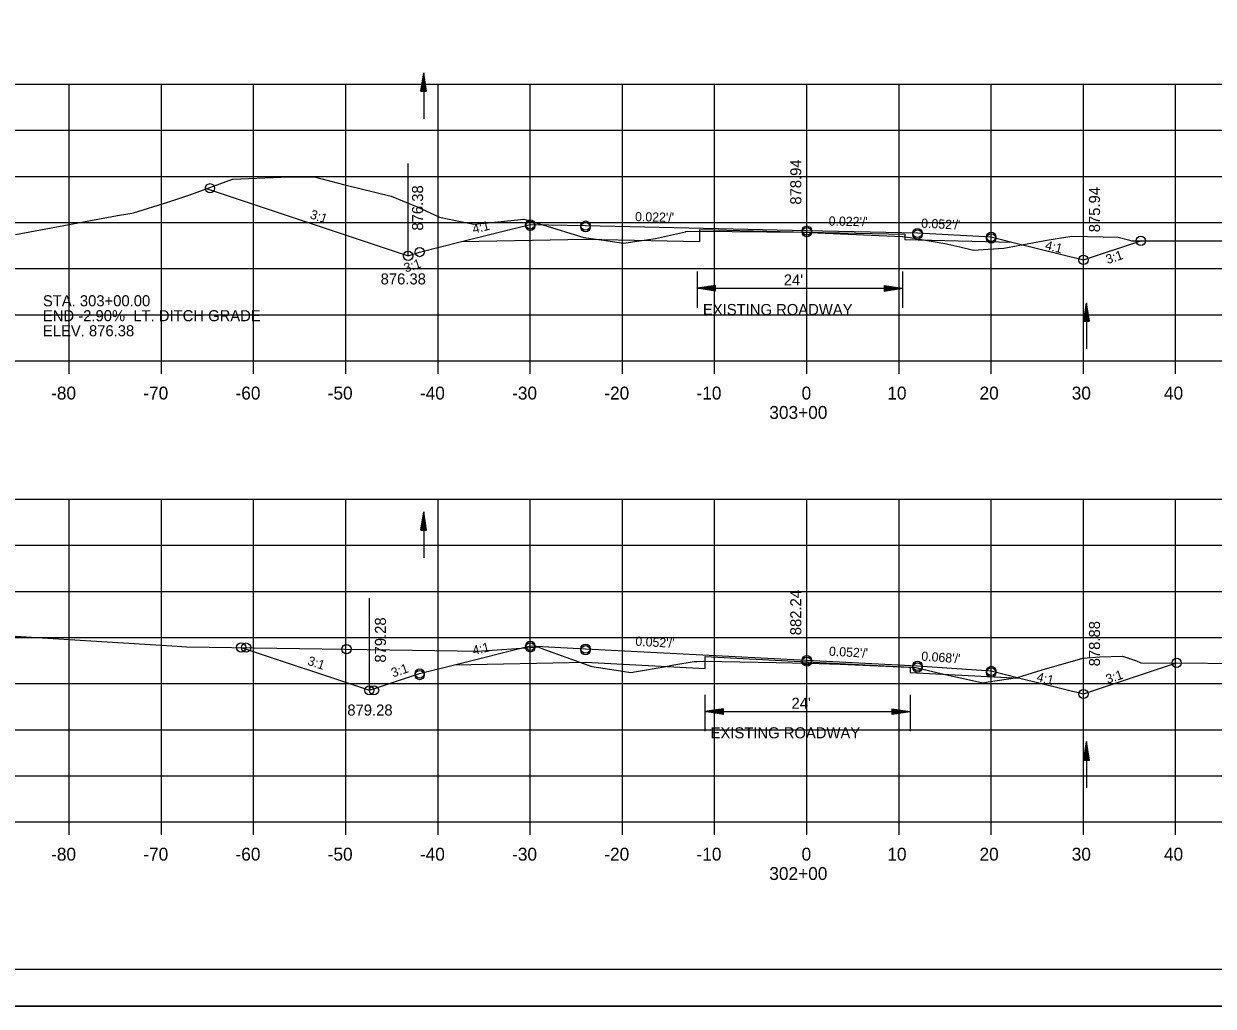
# Model space of a CAD drawing. Extents: x 1486524 to 1499135, y 326561 to 337924.
# Drawn here: x 1488898 to 1489027, y 334059.3 to 334165.9 of the extents above; entities that cross this region are included whole.
import ezdxf

# ---------------------------------------------------------------- set-up
doc = ezdxf.new("R2010")
doc.units = 0
for name, color, linetype in [('E_Const Align', 7, 'Continuous'), ('E_Const Align Station', 7, 'Continuous'), ('E_Ownership Information', 7, 'Continuous'), ('E_Property Line', 7, 'Continuous'), ('E_Proposed ROW and Easements', 7, 'Continuous'), ('E_Proposed ROW Fig Annot', 7, 'Continuous'), ('E_Quarter Calls', 7, 'Continuous'), ('E_Survey Point', 7, 'Continuous'), ('E_Title Sheet', 7, 'Continuous'), ('E_Tract Number', 7, 'Continuous'), ('R_Water Annot', 7, 'Continuous'), ('R_Xsect Elev', 7, 'Continuous'), ('R_Xsect Slope', 7, 'Continuous')]:
    doc.layers.add(name, color=color, linetype=linetype)

msp = doc.modelspace()

# ---------------------------------------------------------------- linework, layer by layer
at = {"layer": 'E_Const Align'}
for p, q in [((1488842.89, 334129.32), (1489122.89, 334129.32)), ((1488902.89, 334127.92), (1488902.89, 334129.32)), ((1488912.89, 334127.92), (1488912.89, 334129.32)), ((1488922.89, 334127.92), (1488922.89, 334129.32)), ((1488932.89, 334127.92), (1488932.89, 334129.32)), ((1488942.89, 334127.92), (1488942.89, 334129.32)), ((1488952.89, 334127.92), (1488952.89, 334129.32)), ((1488962.89, 334127.92), (1488962.89, 334129.32)), ((1488972.89, 334127.92), (1488972.89, 334129.32)), ((1488982.89, 334127.92), (1488982.89, 334129.32)), ((1488992.89, 334127.92), (1488992.89, 334129.32)), ((1489002.89, 334127.92), (1489002.89, 334129.32)), ((1489012.89, 334127.92), (1489012.89, 334129.32)), ((1489022.89, 334127.92), (1489022.89, 334129.32)), ((1488842.89, 334079.32), (1489122.89, 334079.32)), ((1488902.89, 334077.92), (1488902.89, 334079.32)), ((1488912.89, 334077.92), (1488912.89, 334079.32)), ((1488922.89, 334077.92), (1488922.89, 334079.32)), ((1488932.89, 334077.92), (1488932.89, 334079.32)), ((1488942.89, 334077.92), (1488942.89, 334079.32)), ((1488952.89, 334077.92), (1488952.89, 334079.32)), ((1488962.89, 334077.92), (1488962.89, 334079.32)), ((1488972.89, 334077.92), (1488972.89, 334079.32)), ((1488982.89, 334077.92), (1488982.89, 334079.32)), ((1488992.89, 334077.92), (1488992.89, 334079.32)), ((1489002.89, 334077.92), (1489002.89, 334079.32)), ((1489012.89, 334077.92), (1489012.89, 334079.32)), ((1489022.89, 334077.92), (1489022.89, 334079.32))]:
    msp.add_line(p, q, dxfattribs=at)
at = {"layer": 'E_Ownership Information'}
for p, q in [((1488842.89, 334159.32), (1489122.89, 334159.32)), ((1488902.89, 334129.32), (1488902.89, 334159.32)), ((1488912.89, 334129.32), (1488912.89, 334159.32)), ((1488922.89, 334129.32), (1488922.89, 334159.32)), ((1488932.89, 334129.32), (1488932.89, 334159.32)), ((1488942.89, 334129.32), (1488942.89, 334159.32)), ((1488952.89, 334129.32), (1488952.89, 334159.32)), ((1488962.89, 334129.32), (1488962.89, 334159.32)), ((1488972.89, 334129.32), (1488972.89, 334159.32)), ((1488982.89, 334129.32), (1488982.89, 334159.32)), ((1488992.89, 334129.32), (1488992.89, 334159.32)), ((1489002.89, 334129.32), (1489002.89, 334159.32)), ((1489012.89, 334129.32), (1489012.89, 334159.32)), ((1489022.89, 334129.32), (1489022.89, 334159.32)), ((1488842.89, 334154.32), (1489122.89, 334154.32)), ((1488842.89, 334149.32), (1489122.89, 334149.32)), ((1488842.89, 334144.32), (1489122.89, 334144.32)), ((1488842.89, 334139.32), (1489122.89, 334139.32)), ((1488842.89, 334134.32), (1489122.89, 334134.32)), ((1488842.89, 334129.32), (1489122.89, 334129.32)), ((1488842.89, 334114.32), (1489122.89, 334114.32)), ((1488902.89, 334079.32), (1488902.89, 334114.32)), ((1488912.89, 334079.32), (1488912.89, 334114.32)), ((1488922.89, 334079.32), (1488922.89, 334114.32)), ((1488932.89, 334079.32), (1488932.89, 334114.32)), ((1488942.89, 334079.32), (1488942.89, 334114.32)), ((1488952.89, 334079.32), (1488952.89, 334114.32)), ((1488962.89, 334079.32), (1488962.89, 334114.32)), ((1488972.89, 334079.32), (1488972.89, 334114.32)), ((1488982.89, 334079.32), (1488982.89, 334114.32)), ((1488992.89, 334079.32), (1488992.89, 334114.32)), ((1489002.89, 334079.32), (1489002.89, 334114.32)), ((1489012.89, 334079.32), (1489012.89, 334114.32)), ((1489022.89, 334079.32), (1489022.89, 334114.32)), ((1488842.89, 334109.32), (1489122.89, 334109.32)), ((1488842.89, 334104.32), (1489122.89, 334104.32)), ((1488842.89, 334099.32), (1489122.89, 334099.32)), ((1488842.89, 334094.32), (1489122.89, 334094.32)), ((1488842.89, 334089.32), (1489122.89, 334089.32)), ((1488842.89, 334084.32), (1489122.89, 334084.32)), ((1488842.89, 334079.32), (1489122.89, 334079.32))]:
    msp.add_line(p, q, dxfattribs=at)
at = {"layer": 'E_Property Line'}
msp.add_line((1489141.07, 334063.32), (1488824.89, 334063.32), dxfattribs=at)
at = {"layer": 'E_Proposed ROW and Easements'}
for p, q in [((1488971, 334139), (1488971, 334135.07)), ((1488993.28, 334139), (1488993.28, 334135.07)), ((1488973, 334137.48), (1488971, 334137.18)), ((1488973, 334136.88), (1488971, 334137.18)), ((1488973, 334137.43), (1488971.33, 334137.18)), ((1488973, 334136.93), (1488971.33, 334137.18)), ((1488973, 334137.38), (1488971.68, 334137.18)), ((1488973, 334136.98), (1488971.68, 334137.18)), ((1488973, 334137.33), (1488972.01, 334137.18)), ((1488973, 334137.03), (1488972.01, 334137.18)), ((1488973, 334137.28), (1488972.35, 334137.18)), ((1488973, 334137.08), (1488972.35, 334137.18)), ((1488973, 334137.23), (1488972.68, 334137.18)), ((1488973, 334137.13), (1488972.68, 334137.18)), ((1488973, 334136.88), (1488973, 334137.48)), ((1488991.28, 334137.48), (1488993.28, 334137.18)), ((1488991.28, 334137.48), (1488991.28, 334136.88)), ((1488991.28, 334137.43), (1488992.94, 334137.18)), ((1488991.28, 334137.38), (1488992.6, 334137.18)), ((1488991.28, 334137.33), (1488992.26, 334137.18)), ((1488991.28, 334137.28), (1488991.93, 334137.18)), ((1488991.28, 334137.23), (1488991.59, 334137.18)), ((1488991.28, 334136.88), (1488993.28, 334137.18)), ((1488991.28, 334137.09), (1488991.93, 334137.18)), ((1488991.28, 334136.98), (1488992.6, 334137.18)), ((1488991.28, 334136.93), (1488992.94, 334137.18)), ((1488991.28, 334137.03), (1488992.26, 334137.18)), ((1488991.28, 334137.14), (1488991.59, 334137.18)), ((1488971.84, 334093.1), (1488971.84, 334089.17)), ((1488994.11, 334093.1), (1488994.11, 334089.17)), ((1488973.84, 334091.58), (1488971.84, 334091.28)), ((1488973.84, 334090.98), (1488971.84, 334091.28)), ((1488973.84, 334091.53), (1488972.17, 334091.28)), ((1488973.84, 334091.03), (1488972.17, 334091.28)), ((1488973.84, 334091.48), (1488972.52, 334091.28)), ((1488973.84, 334091.09), (1488972.52, 334091.28)), ((1488973.84, 334091.43), (1488972.85, 334091.28)), ((1488973.84, 334091.14), (1488972.85, 334091.28)), ((1488973.84, 334091.38), (1488973.19, 334091.28)), ((1488973.84, 334091.19), (1488973.19, 334091.28)), ((1488973.84, 334091.33), (1488973.52, 334091.28)), ((1488973.84, 334091.24), (1488973.52, 334091.28)), ((1488973.84, 334090.98), (1488973.84, 334091.58)), ((1488992.11, 334091.59), (1488994.11, 334091.29)), ((1488992.11, 334091.59), (1488992.11, 334090.99)), ((1488992.11, 334091.54), (1488993.78, 334091.29)), ((1488992.11, 334091.49), (1488993.44, 334091.29)), ((1488992.11, 334091.44), (1488993.1, 334091.29)), ((1488992.11, 334091.39), (1488992.76, 334091.29)), ((1488992.11, 334091.34), (1488992.43, 334091.29)), ((1488992.11, 334090.99), (1488994.11, 334091.29)), ((1488992.11, 334091.19), (1488992.76, 334091.29)), ((1488992.11, 334091.09), (1488993.44, 334091.29)), ((1488992.11, 334091.04), (1488993.78, 334091.29)), ((1488992.11, 334091.14), (1488993.1, 334091.29)), ((1488992.11, 334091.24), (1488992.43, 334091.29))]:
    msp.add_line(p, q, dxfattribs=at)
at = {"layer": 'E_Proposed ROW Fig Annot'}
for p, q in [((1488941.03, 334158.54), (1488941.33, 334160.54)), ((1488941.63, 334158.54), (1488941.33, 334160.54)), ((1488941.08, 334158.54), (1488941.33, 334160.2)), ((1488941.13, 334158.54), (1488941.33, 334159.86)), ((1488941.18, 334158.54), (1488941.33, 334159.53)), ((1488941.24, 334158.54), (1488941.33, 334159.19)), ((1488941.58, 334158.54), (1488941.33, 334160.2)), ((1488941.53, 334158.54), (1488941.33, 334159.86)), ((1488941.48, 334158.54), (1488941.33, 334159.53)), ((1488941.43, 334158.54), (1488941.33, 334159.19)), ((1488941.03, 334158.54), (1488941.63, 334158.54)), ((1488941.29, 334158.54), (1488941.33, 334158.85)), ((1488941.38, 334158.54), (1488941.33, 334158.85)), ((1488971, 334137.18), (1488993.28, 334137.18)), ((1489012.94, 334133.61), (1489013.24, 334135.61)), ((1489012.99, 334133.61), (1489013.24, 334135.28)), ((1489013.04, 334133.61), (1489013.24, 334134.93)), ((1489013.09, 334133.61), (1489013.24, 334134.6)), ((1489013.54, 334133.61), (1489013.24, 334135.61)), ((1489013.49, 334133.61), (1489013.24, 334135.28)), ((1489013.44, 334133.61), (1489013.24, 334134.93)), ((1489013.39, 334133.61), (1489013.24, 334134.6)), ((1489012.94, 334133.61), (1489013.54, 334133.61)), ((1489013.14, 334133.61), (1489013.24, 334134.26)), ((1489013.19, 334133.61), (1489013.24, 334133.93)), ((1489013.34, 334133.61), (1489013.24, 334134.26)), ((1489013.29, 334133.61), (1489013.24, 334133.93)), ((1488941.03, 334110.96), (1488941.33, 334112.96)), ((1488941.08, 334110.96), (1488941.33, 334112.63)), ((1488941.63, 334110.96), (1488941.33, 334112.96)), ((1488941.58, 334110.96), (1488941.33, 334112.63)), ((1488941.13, 334110.96), (1488941.33, 334112.29)), ((1488941.18, 334110.96), (1488941.33, 334111.95)), ((1488941.24, 334110.96), (1488941.33, 334111.61)), ((1488941.29, 334110.96), (1488941.33, 334111.28)), ((1488941.53, 334110.96), (1488941.33, 334112.29)), ((1488941.48, 334110.96), (1488941.33, 334111.95)), ((1488941.43, 334110.96), (1488941.33, 334111.61)), ((1488941.38, 334110.96), (1488941.33, 334111.28)), ((1488941.03, 334110.96), (1488941.63, 334110.96)), ((1488971.84, 334091.28), (1488994.11, 334091.29)), ((1489012.94, 334086.03), (1489013.24, 334088.03)), ((1489013.54, 334086.03), (1489013.24, 334088.03)), ((1489012.99, 334086.03), (1489013.24, 334087.69)), ((1489013.04, 334086.03), (1489013.24, 334087.35)), ((1489013.09, 334086.03), (1489013.24, 334087.02)), ((1489013.49, 334086.03), (1489013.24, 334087.69)), ((1489013.44, 334086.03), (1489013.24, 334087.35)), ((1489013.39, 334086.03), (1489013.24, 334087.02)), ((1489012.94, 334086.03), (1489013.54, 334086.03)), ((1489013.14, 334086.03), (1489013.24, 334086.68)), ((1489013.19, 334086.03), (1489013.24, 334086.34)), ((1489013.34, 334086.03), (1489013.24, 334086.68)), ((1489013.29, 334086.03), (1489013.24, 334086.34))]:
    msp.add_line(p, q, dxfattribs=at)
at = {"layer": 'E_Quarter Calls'}
msp.add_line((1488812.48, 334059.34), (1489145.82, 334059.34), dxfattribs=at)
for points in [[(1488812.48, 334272.67), (1489145.82, 334272.67), (1489145.82, 334059.33), (1488812.48, 334059.33)], [(1489058.81, 334268.78), (1489058.81, 334258.9), (1489094.54, 334258.9), (1489094.54, 334255.98), (1489117.74, 334255.98), (1489117.74, 334231.64), (1489141.07, 334231.64), (1489141.07, 334063.32), (1488824.89, 334063.32), (1488824.89, 334268.78)]]:
    msp.add_lwpolyline(points, close=True, dxfattribs=at)
for centre in [(1488918.16, 334148.03), (1488952.89, 334144.11), (1488952.89, 334144.11), (1488952.89, 334143.94), (1488958.89, 334143.98), (1488958.89, 334143.98), (1488958.89, 334143.81), (1488982.89, 334143.44), (1488982.89, 334143.44), (1488982.89, 334143.27), (1488994.89, 334143.18), (1488994.89, 334143.18), (1488994.89, 334143.01), (1489002.89, 334142.76), (1489002.89, 334142.76), (1489002.89, 334142.59), (1489019.12, 334142.33), (1489019.12, 334142.33), (1488939.64, 334140.7), (1488939.64, 334140.7), (1488940.89, 334141.11), (1488940.89, 334141.11), (1489012.89, 334140.26), (1489012.89, 334140.26), (1488921.54, 334098.23), (1488922.08, 334098.22), (1488932.96, 334098.05), (1488952.89, 334098.41), (1488952.89, 334098.41), (1488952.89, 334098.24), (1488958.89, 334098.1), (1488958.89, 334098.1), (1488958.89, 334097.93), (1488982.89, 334096.86), (1488982.89, 334096.86), (1488982.89, 334096.69), (1489023, 334096.56), (1489023, 334096.56), (1488940.89, 334095.41), (1488940.89, 334095.41), (1488994.89, 334096.24), (1488994.89, 334096.24), (1488994.89, 334096.07), (1489002.89, 334095.69), (1489002.89, 334095.69), (1489002.89, 334095.52), (1488940.89, 334095.24), (1488935.44, 334093.59), (1488935.95, 334093.59), (1489012.89, 334093.19), (1489012.89, 334093.19)]:
    msp.add_circle(centre, 0.5, dxfattribs=at)
at = {"layer": 'E_Survey Point'}
for points in [[(1488945.43, 334142.25), (1488958.89, 334142.52), (1488971.28, 334142.25), (1488971.28, 334143.54), (1488982.89, 334143.28), (1488993.51, 334143.04), (1488993.52, 334142.46), (1489005.13, 334142.2)], [(1488944.67, 334096.35), (1488958.89, 334096.64), (1488971.85, 334095.97), (1488971.85, 334097.26), (1488982.89, 334096.69), (1488994.08, 334096.11), (1488994.09, 334095.53), (1489006, 334094.91)]]:
    msp.add_lwpolyline(points, dxfattribs=at)
at = {"layer": 'E_Title Sheet'}
for points in [[(1488917.75, 334147.99), (1488939.64, 334140.7), (1488940.89, 334141.11), (1488945.43, 334142.25), (1488952.89, 334144.11), (1488958.89, 334143.98), (1488982.89, 334143.44), (1488994.89, 334143.18), (1489002.89, 334142.76), (1489005.13, 334142.2), (1489012.89, 334140.26), (1489019.12, 334142.33)], [(1488921.54, 334098.23), (1488935.44, 334093.59), (1488940.89, 334095.41), (1488944.67, 334096.35), (1488952.89, 334098.41), (1488958.89, 334098.1), (1488982.89, 334096.86), (1488994.89, 334096.24), (1489002.89, 334095.69), (1489006, 334094.91), (1489012.89, 334093.19), (1489023, 334096.56)]]:
    msp.add_lwpolyline(points, dxfattribs=at)
at = {"layer": 'E_Tract Number'}
for points in [[(1488897.07, 334143.01), (1488908.11, 334145.08), (1488909.67, 334145.32), (1488909.85, 334145.37), (1488913.59, 334146.51), (1488916.06, 334147.37), (1488920.59, 334149.02), (1488925.89, 334149.22), (1488929.44, 334149.26), (1488932.78, 334148.39), (1488937.79, 334147.16), (1488940.64, 334146.02), (1488943.03, 334144.89), (1488945.16, 334144.47), (1488946.77, 334144.14), (1488948.33, 334144.28), (1488952.18, 334144.67), (1488954.24, 334144.08), (1488958.69, 334142.68), (1488960.82, 334142.39), (1488963, 334142.09), (1488964.75, 334142.34), (1488966.47, 334142.59), (1488969.74, 334143.32), (1488969.76, 334143.33), (1488969.77, 334143.33), (1488971, 334143.36), (1488982.34, 334143.28), (1488982.36, 334143.28), (1488982.38, 334143.28), (1488993.24, 334142.79), (1488993.25, 334142.79), (1488994.11, 334142.7), (1488994.26, 334142.67), (1488997.87, 334142.04), (1488999.47, 334141.67), (1489000.95, 334141.33), (1489002.55, 334141.43), (1489004.26, 334141.54), (1489008.91, 334142.39), (1489011.65, 334142.82), (1489015.03, 334142.75), (1489016.65, 334142.72), (1489017.77, 334142.42), (1489018.11, 334142.34), (1489028.61, 334142.32)], [(1488891.18, 334099.83), (1488913.43, 334098.43), (1488914.6, 334098.36), (1488915.62, 334098.31), (1488944.99, 334097.86), (1488946.97, 334097.85), (1488948.25, 334097.89), (1488953.47, 334098.28), (1488953.71, 334098.29), (1488954.44, 334098.03), (1488959.56, 334096.18), (1488962.2, 334095.78), (1488963.81, 334095.52), (1488964.43, 334095.62), (1488967.41, 334096.15), (1488968.48, 334096.35), (1488970.68, 334096.73), (1488970.97, 334096.73), (1488971.67, 334096.74), (1488979.56, 334096.61), (1488983.08, 334096.55), (1488986.52, 334096.41), (1488993.9, 334096.11), (1488994.18, 334096.09), (1488994.71, 334096.06), (1488997.61, 334095.38), (1488998.54, 334095.16), (1488998.91, 334095.07), (1489001.98, 334094.4), (1489002.55, 334094.49), (1489005.74, 334094.98), (1489008.42, 334095.81), (1489012.84, 334097.07), (1489014.66, 334097.22), (1489017.11, 334097.29), (1489018.65, 334096.77), (1489019.12, 334096.58), (1489048.12, 334096.44)]]:
    msp.add_lwpolyline(points, dxfattribs=at)
at = {"layer": 'R_Water Annot'}
for p, q in [((1488941.33, 334160.54), (1488941.33, 334155.54)), ((1489013.24, 334135.61), (1489013.24, 334130.61)), ((1488941.33, 334112.96), (1488941.33, 334107.96)), ((1489013.24, 334088.03), (1489013.24, 334083.03))]:
    msp.add_line(p, q, dxfattribs=at)
at = {"layer": 'R_Xsect Elev'}
for p, q in [((1488982.89, 334143.25), (1488982.89, 334153.25)), ((1488939.64, 334140.7), (1488939.64, 334150.7)), ((1488939.64, 334140.7), (1488939.64, 334150.7)), ((1489012.89, 334140.26), (1489012.89, 334150.26)), ((1488982.89, 334096.56), (1488982.89, 334106.56)), ((1488935.44, 334093.59), (1488935.44, 334103.59)), ((1489012.89, 334093.19), (1489012.89, 334103.19))]:
    msp.add_line(p, q, dxfattribs=at)

# ---------------------------------------------------------------- texts
at = {"layer": 'E_Const Align Station'}
for s, p in [('-80', (1488900.92, 334125.12)), ('-70', (1488910.92, 334125.12)), ('-60', (1488920.92, 334125.12)), ('-50', (1488930.92, 334125.12)), ('-40', (1488940.92, 334125.12)), ('-30', (1488950.92, 334125.12)), ('-20', (1488960.92, 334125.12)), ('-10', (1488970.92, 334125.12)), ('0', (1488982.32, 334125.12)), ('10', (1488991.62, 334125.12)), ('20', (1489001.62, 334125.12)), ('30', (1489011.62, 334125.12)), ('40', (1489021.62, 334125.12)), ('303+00', (1488978.82, 334123.02)), ('-80', (1488900.92, 334075.12)), ('-70', (1488910.92, 334075.12)), ('-60', (1488920.92, 334075.12)), ('-50', (1488930.92, 334075.12)), ('-40', (1488940.92, 334075.12)), ('-30', (1488950.92, 334075.12)), ('-20', (1488960.92, 334075.12)), ('-10', (1488970.92, 334075.12)), ('0', (1488982.32, 334075.12)), ('10', (1488991.62, 334075.12)), ('20', (1489001.62, 334075.12)), ('30', (1489011.62, 334075.12)), ('40', (1489021.62, 334075.12)), ('302+00', (1488978.82, 334073.02))]:
    msp.add_text(s, height=1.4, dxfattribs=at).set_placement(p)
at = {"layer": 'E_Proposed ROW Fig Annot'}
for s, p in [("24'", (1488980.39, 334137.49)), ('STA. 303+00.00 ', (1488900.03, 334135.23)), ('END -2.90%  LT. DITCH GRADE', (1488900.03, 334133.61)), ('EXISTING ROADWAY', (1488971.62, 334134.28)), ('ELEV. 876.38', (1488900.03, 334131.98)), ("24'", (1488981.23, 334091.59)), ('EXISTING ROADWAY', (1488972.45, 334088.38))]:
    msp.add_text(s, height=1.2, dxfattribs=at).set_placement(p)
at = {"layer": 'R_Xsect Elev'}
for s, p in [('878.94', (1488982.29, 334146.25)), ('876.38', (1488941.27, 334143.44)), ('875.94', (1489014.69, 334143.26)), ('882.24', (1488982.29, 334099.56)), ('879.28', (1488937.24, 334096.59)), ('878.88', (1489014.69, 334096.19))]:
    msp.add_text(s, height=1.2, rotation=90, dxfattribs=at).set_placement(p)
for s, p in [('876.38', (1488936.66, 334137.6)), ('879.28', (1488933.05, 334090.85))]:
    msp.add_text(s, height=1.2, dxfattribs=at).set_placement(p)
at = {"layer": 'R_Xsect Slope'}
for s, rotation, p in [('3:1', 341.5651, (1488928.93, 334144.79)), ("0.022'/'", 358.7203, (1488964.25, 334144.46)), ("0.022'/'", 358.7203, (1488985.25, 334143.99)), ('4:1', 14.0362, (1488946.76, 334143.1)), ("0.052'/'", 357.0128, (1488995.27, 334143.76)), ('4:1', 345.9638, (1489008.67, 334141.42)), ('3:1', 18.4349, (1489015.51, 334139.8)), ('3:1', 18.4349, (1488939.38, 334138.88)), ('4:1', 14.0362, (1488946.76, 334097.39)), ("0.052'/'", 357.0421, (1488964.27, 334098.42)), ("0.052'/'", 357.0421, (1488985.27, 334097.34)), ('3:1', 341.5651, (1488928.65, 334096.38)), ("0.068'/'", 356.0994, (1488995.28, 334096.81)), ('3:1', 18.4349, (1488938, 334094.98)), ('4:1', 345.9638, (1489007.74, 334094.6)), ('3:1', 18.4349, (1489015.51, 334094.29))]:
    msp.add_text(s, height=1, rotation=rotation, dxfattribs=at).set_placement(p)

doc.saveas('drawing.dxf')
